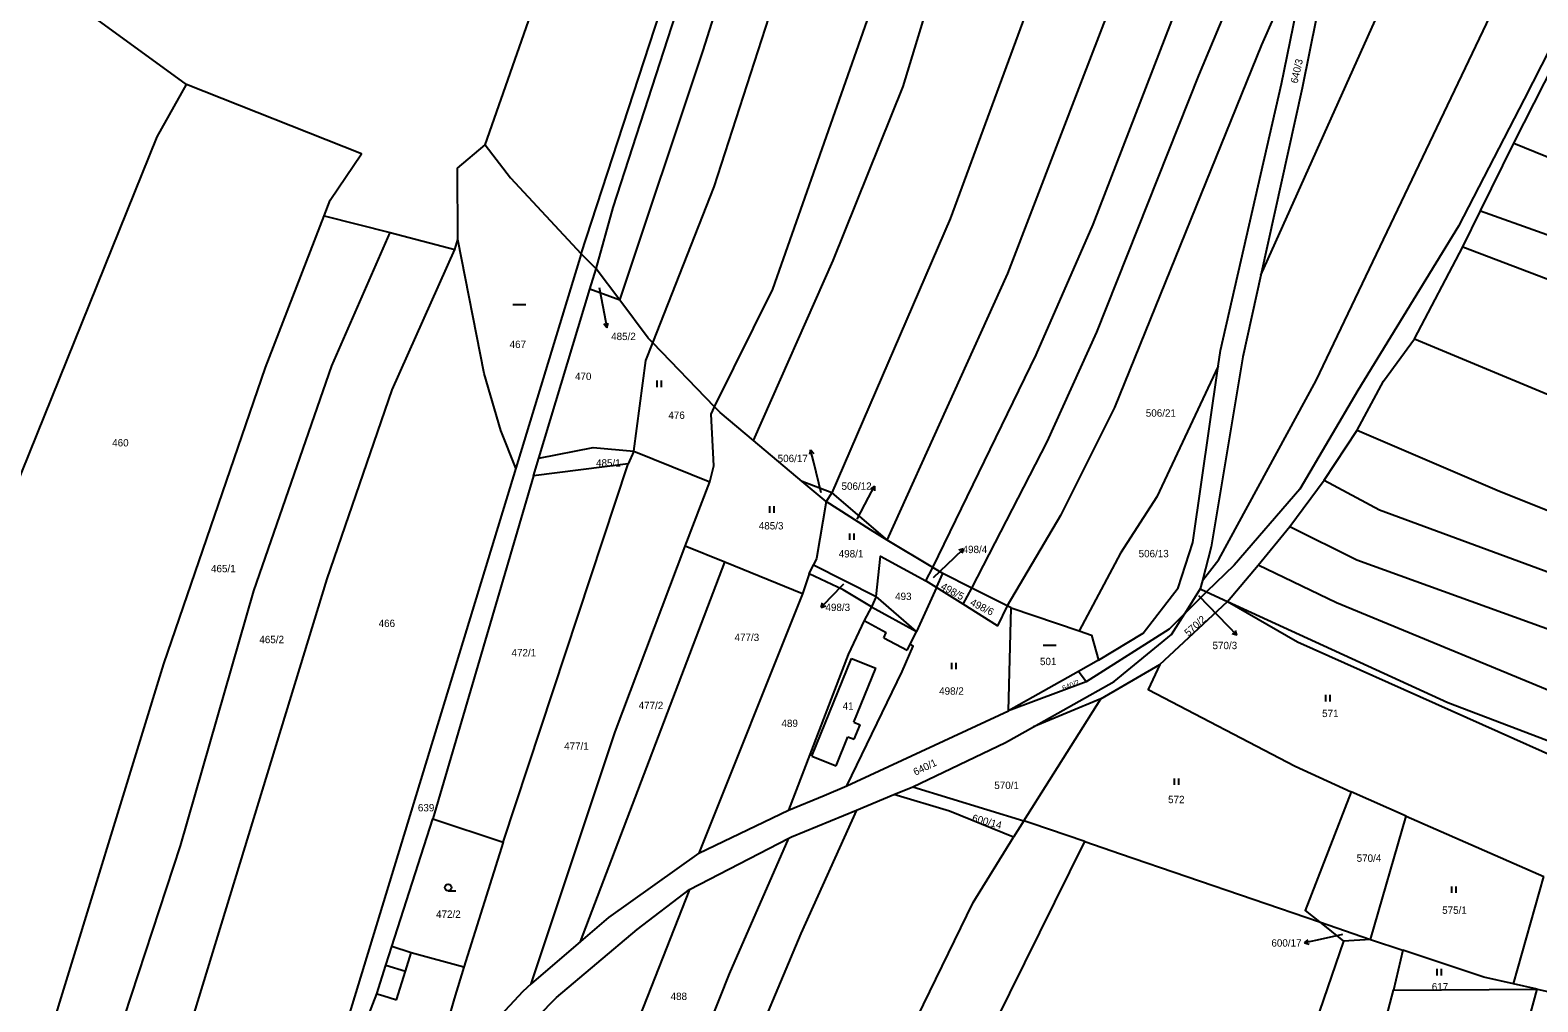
# Model space of a CAD drawing. Extents: x -744566 to -741843, y -1128407 to -1126744.
# Drawn here: x -742846.8 to -742498.8, y -1127139.9 to -1126915.6 of the extents above; entities that cross this region are included whole.
import ezdxf

# ---------------------------------------------------------------- set-up
doc = ezdxf.new("R2010")
doc.units = 0
for name, color, linetype in [('Hranice parcel', 7, 'Continuous'), ('Parcelní čísla', 7, 'Continuous'), ('Pop  PČ popisy', 7, 'Continuous'), ('Vnitřní kresba', 7, 'Continuous'), ('Značky kultur', 7, 'Continuous')]:
    doc.layers.add(name, color=color, linetype=linetype)

msp = doc.modelspace()

# ---------------------------------------------------------------- linework, layer by layer
at = {"layer": 'Hranice parcel'}
for p, q in [((-742810.76, -1126928.12), (-742838.1, -1126908.15)), ((-742741.76, -1126942.06), (-742730.7, -1126910.48)), ((-742504.35, -1126941.71), (-742492.57, -1126918.49)), ((-742512.02, -1126957.27), (-742504.35, -1126941.71)), ((-742516.09, -1126965.6), (-742512.02, -1126957.27)), ((-742778.92, -1126958.45), (-742763.72, -1126962.33)), ((-742763.72, -1126962.33), (-742748.81, -1126966.24)), ((-742748.81, -1126966.24), (-742748.07, -1126963.89)), ((-742719.6, -1126967.23), (-742734.68, -1127016.73)), ((-742716.17, -1126970.68), (-742719.6, -1126967.23)), ((-742527.24, -1126986.86), (-742516.09, -1126965.6)), ((-742717.6, -1126975.4), (-742716.17, -1126970.68)), ((-742710.71, -1126977.95), (-742716.17, -1126970.68)), ((-742729.41, -1127014.42), (-742717.6, -1126975.4)), ((-742710.71, -1126977.95), (-742717.6, -1126975.4)), ((-742688.81, -1127002.53), (-742703.1, -1126987.76)), ((-742668.63, -1127019.74), (-742679.87, -1127010.3)), ((-742548.14, -1127019.47), (-742540.51, -1127007.89)), ((-742707.46, -1127012.77), (-742708.78, -1127015.67)), ((-742707.46, -1127012.77), (-742689.92, -1127019.87)), ((-742734.68, -1127016.73), (-742781.25, -1127169.22)), ((-742737.64, -1127102.99), (-742708.78, -1127015.67)), ((-742730.63, -1127018.43), (-742729.41, -1127014.42)), ((-742708.78, -1127015.67), (-742730.63, -1127018.43)), ((-742730.63, -1127018.43), (-742753.9, -1127097.67)), ((-742695.58, -1127034.67), (-742689.92, -1127019.87)), ((-742663.1, -1127024.39), (-742668.63, -1127019.74)), ((-742661.75, -1127022.4), (-742668.63, -1127019.74)), ((-742556.03, -1127030.18), (-742548.14, -1127019.47)), ((-742661.75, -1127022.4), (-742663.1, -1127024.39)), ((-742661.75, -1127022.4), (-742648.95, -1127033.28)), ((-742563.37, -1127039.11), (-742556.03, -1127030.18)), ((-742686.48, -1127038.39), (-742695.58, -1127034.67)), ((-742638.43, -1127039.61), (-742648.95, -1127033.28)), ((-742719.74, -1127125.92), (-742686.48, -1127038.39)), ((-742668.53, -1127045.71), (-742686.48, -1127038.39)), ((-742666.98, -1127041.09), (-742668.53, -1127045.71)), ((-742666.98, -1127041.09), (-742666.02, -1127039.02)), ((-742666.02, -1127039.02), (-742651.5, -1127046.32)), ((-742640.1, -1127042.71), (-742638.43, -1127039.61)), ((-742636.14, -1127040.99), (-742638.43, -1127039.61)), ((-742637.62, -1127044.26), (-742636.14, -1127040.99)), ((-742629.44, -1127044.36), (-742636.14, -1127040.99)), ((-742570.42, -1127047.48), (-742563.37, -1127039.11)), ((-742637.62, -1127044.26), (-742642.23, -1127054.43)), ((-742637.62, -1127044.26), (-742640.1, -1127042.71)), ((-742631.47, -1127048.12), (-742637.62, -1127044.26)), ((-742631.47, -1127048.12), (-742629.44, -1127044.36)), ((-742621.26, -1127048.47), (-742629.44, -1127044.36)), ((-742576.74, -1127044.58), (-742580.29, -1127050.24)), ((-742576.22, -1127042.62), (-742576.74, -1127044.58)), ((-742576.74, -1127044.58), (-742575.31, -1127045.24)), ((-742668.53, -1127045.71), (-742692.49, -1127105.57)), ((-742651.5, -1127046.32), (-742652.6, -1127048.7)), ((-742642.23, -1127054.43), (-742651.5, -1127046.32)), ((-742620.33, -1127048.94), (-742621.26, -1127048.47)), ((-742586.05, -1127061.99), (-742570.42, -1127047.48)), ((-742575.31, -1127045.24), (-742580.29, -1127050.24)), ((-742575.31, -1127045.24), (-742570.42, -1127047.48)), ((-742620.96, -1127072.73), (-742620.33, -1127048.94)), ((-742620.33, -1127048.94), (-742604.64, -1127054.26)), ((-742600.22, -1127061), (-742604.82, -1127063.6)), ((-742599.65, -1127069.95), (-742586.05, -1127061.99)), ((-742604.82, -1127063.6), (-742620.96, -1127072.73)), ((-742603.07, -1127066.02), (-742620.96, -1127072.73)), ((-742603.07, -1127066.02), (-742604.82, -1127063.6)), ((-742658.33, -1127090.03), (-742620.96, -1127072.73)), ((-742617.44, -1127098.12), (-742599.65, -1127069.95)), ((-742599.65, -1127069.95), (-742615.18, -1127076.38)), ((-742647.45, -1127092.03), (-742643.05, -1127090.21)), ((-742643.05, -1127090.21), (-742617.44, -1127098.12)), ((-742656.1, -1127095.61), (-742647.45, -1127092.03)), ((-742529.16, -1127097), (-742541.89, -1127091.38)), ((-742692.49, -1127105.57), (-742671.78, -1127095.63)), ((-742537.43, -1127125.45), (-742529.16, -1127097)), ((-742763.33, -1127127.12), (-742753.9, -1127097.67)), ((-742753.9, -1127097.67), (-742737.64, -1127102.99)), ((-742617.44, -1127098.12), (-742619.79, -1127101.89)), ((-742737.64, -1127102.99), (-742746.73, -1127131.84)), ((-742694.65, -1127113.94), (-742671.65, -1127102.1)), ((-742504.39, -1127135.7), (-742497.42, -1127110.95)), ((-742694.65, -1127113.94), (-742722.13, -1127184.01)), ((-742549.17, -1127121.43), (-742543.65, -1127125.88)), ((-742549.17, -1127121.43), (-742537.43, -1127125.45)), ((-742719.74, -1127125.92), (-742731.14, -1127135.75)), ((-742537.43, -1127125.45), (-742543.65, -1127125.88)), ((-742537.43, -1127125.45), (-742529.93, -1127127.94)), ((-742529.93, -1127127.94), (-742532.11, -1127137.2)), ((-742498.96, -1127136.92), (-742504.39, -1127135.7)), ((-742532.11, -1127137.2), (-742498.96, -1127136.92)), ((-742498.96, -1127136.92), (-742484.3, -1127140.22))]:
    msp.add_line(p, q, dxfattribs=at)
for points in [[(-742679.87, -1127010.3), (-742661.43, -1126968.75), (-742645.29, -1126928.59), (-742630.66, -1126880.5), (-742621.29, -1126852.62), (-742599.04, -1126792.93), (-742588.76, -1126769.25)], [(-742561.23, -1126767.89), (-742567.77, -1126783.13), (-742587.89, -1126832.72), (-742634.42, -1126959.12), (-742661.75, -1127022.4)], [(-742648.95, -1127033.28), (-742621.1, -1126971.78), (-742603.91, -1126926.94), (-742554.63, -1126799.18), (-742540.06, -1126770.15)], [(-742688.81, -1127002.53), (-742675.39, -1126975.35), (-742650.59, -1126904.79), (-742637.92, -1126865.97), (-742628.71, -1126838.73), (-742613.44, -1126798.13), (-742604.44, -1126772.24)], [(-742703.1, -1126987.76), (-742688.91, -1126951.77), (-742648.33, -1126826.13), (-742639.39, -1126803.22), (-742629.18, -1126778.81)], [(-742638.43, -1127039.61), (-742614.56, -1126990.57), (-742601.46, -1126960.43), (-742573.73, -1126888.65), (-742536.1, -1126799.53), (-742527.67, -1126779.74)], [(-742716.17, -1126970.68), (-742712.23, -1126956.56), (-742687.03, -1126878.58), (-742688.27, -1126869.14), (-742663.45, -1126784.04)], [(-742710.71, -1126977.95), (-742691.49, -1126920.27), (-742659.71, -1126819.94), (-742646.21, -1126781.41)], [(-742719.6, -1126967.23), (-742690.51, -1126878.08), (-742694.48, -1126866.91), (-742676.36, -1126812.17), (-742671.59, -1126785.41)], [(-742562.72, -1126972.14), (-742511.64, -1126858.28), (-742475.66, -1126785.18)], [(-742576.22, -1127042.62), (-742572.46, -1127037.81), (-742549.96, -1126996.44), (-742502.42, -1126896.85), (-742478.65, -1126847.35), (-742462.47, -1126810.41), (-742451.42, -1126791.4)], [(-742431.72, -1126796.46), (-742469.95, -1126868.69), (-742501.91, -1126931.51), (-742517.1, -1126960.81), (-742540.36, -1126998.76), (-742553.75, -1127021.53), (-742568.92, -1127039.08), (-742575.31, -1127045.24)], [(-742629.44, -1127044.36), (-742612.06, -1127010.59), (-742600.55, -1126985.29), (-742577.05, -1126926.06), (-742554.59, -1126872.35), (-742539.32, -1126836.74)], [(-742541.56, -1126871.36), (-742553.22, -1126928.98), (-742562.72, -1126972.14)], [(-742550.57, -1126891.8), (-742562.56, -1126918.99), (-742596.53, -1127002.73), (-742608.98, -1127027.64), (-742621.26, -1127048.47)], [(-742572.58, -1126993.14), (-742572.06, -1126989.56), (-742557.96, -1126927.95), (-742550.57, -1126891.8)], [(-742891, -1127139.53), (-742854.01, -1127030.4), (-742817.51, -1126940.24), (-742810.76, -1126928.12)], [(-742778.92, -1126958.45), (-742777.55, -1126954.82), (-742770.36, -1126944.15), (-742810.76, -1126928.12)], [(-742748.07, -1126963.89), (-742748.16, -1126947.44), (-742741.76, -1126942.06)], [(-742741.76, -1126942.06), (-742735.91, -1126949.7), (-742719.6, -1126967.23)], [(-742504.35, -1126941.71), (-742474.75, -1126953.67), (-742378.88, -1126988.04), (-742204.08, -1127046.96), (-742100.58, -1127080.82), (-742076.73, -1127089.67), (-742044, -1127103.72)], [(-742512.02, -1126957.27), (-742426.6, -1126987.75), (-742322.02, -1127023.9), (-742152.02, -1127080.85), (-742092.77, -1127100.11), (-742049.6, -1127117.15)], [(-742842.98, -1127149.74), (-742815.95, -1127061.82), (-742792.49, -1126993.43), (-742778.92, -1126958.45)], [(-742828.27, -1127153.14), (-742812.1, -1127103.89), (-742795.18, -1127045), (-742777.21, -1126993.06), (-742763.72, -1126962.33)], [(-742734.68, -1127016.73), (-742738.19, -1127008), (-742742.04, -1126994.82), (-742748.07, -1126963.89)], [(-742813.25, -1127156.61), (-742778.25, -1127042.21), (-742763.25, -1126998.63), (-742748.81, -1126966.24)], [(-742516.09, -1126965.6), (-742463.84, -1126985.43), (-742374.91, -1127016.27), (-742226.88, -1127065.31), (-742153.9, -1127090.43), (-742091.98, -1127111.83), (-742053.72, -1127127.51)], [(-742562.72, -1126972.14), (-742566.88, -1126991.03), (-742574.16, -1127034.85), (-742576.22, -1127042.62)], [(-742703.1, -1126987.76), (-742704.16, -1126986.66), (-742710.71, -1126977.95)], [(-742707.46, -1127012.77), (-742704.66, -1126991.83), (-742703.1, -1126987.76)], [(-742540.51, -1127007.89), (-742534.38, -1126996.59), (-742527.24, -1126986.86)], [(-742527.24, -1126986.86), (-742482.52, -1127005.44), (-742410.26, -1127030.86), (-742263.45, -1127080.11), (-742124.08, -1127127.86), (-742062.93, -1127150.64)], [(-742572.58, -1126993.14), (-742586.73, -1127023.3), (-742595.13, -1127036.3), (-742604.64, -1127054.26)], [(-742600.22, -1127061), (-742589.93, -1127054.79), (-742581.78, -1127044.3), (-742578.46, -1127033.87), (-742572.58, -1126993.14)], [(-742689.92, -1127019.87), (-742689.01, -1127016.13), (-742689.59, -1127004.26), (-742688.81, -1127002.53)], [(-742679.87, -1127010.3), (-742687.53, -1127003.86), (-742688.81, -1127002.53)], [(-742540.51, -1127007.89), (-742508.14, -1127021.79), (-742465.67, -1127038.76), (-742304.51, -1127093.48), (-742186.57, -1127134.04), (-742101.64, -1127162.49), (-742071.1, -1127173.63)], [(-742729.41, -1127014.42), (-742716.86, -1127011.94), (-742707.46, -1127012.77)], [(-742548.14, -1127019.47), (-742535.36, -1127026.31), (-742485.61, -1127044.66), (-742396.17, -1127075.85), (-742237.29, -1127129.3), (-742102.44, -1127175.98), (-742075.64, -1127186.64)], [(-742663.1, -1127024.39), (-742665.33, -1127037.52), (-742666.02, -1127039.02)], [(-742648.95, -1127033.28), (-742652.83, -1127030.94), (-742663.1, -1127024.39)], [(-742556.03, -1127030.18), (-742540.54, -1127037.88), (-742464.14, -1127065.48), (-742257.87, -1127136.04), (-742181.95, -1127162.82), (-742111.16, -1127186.39), (-742079.42, -1127198.6)], [(-742731.14, -1127135.75), (-742711.74, -1127077.56), (-742695.58, -1127034.67)], [(-742651.5, -1127046.32), (-742650.49, -1127037.02), (-742640.1, -1127042.71)], [(-742652.6, -1127048.7), (-742659.18, -1127044.79), (-742666.98, -1127041.09)], [(-742081.6, -1127209.14), (-742129.12, -1127193.01), (-742202.75, -1127169.34), (-742345.7, -1127119.16), (-742474.83, -1127076.87), (-742507.28, -1127063.47), (-742545.28, -1127047.75), (-742563.37, -1127039.11)], [(-742652.6, -1127048.7), (-742654.28, -1127051.82), (-742658.01, -1127059.67), (-742671.78, -1127095.63)], [(-742621.26, -1127048.47), (-742623.51, -1127053.12), (-742631.47, -1127048.12)], [(-742570.42, -1127047.48), (-742519.53, -1127070.81), (-742452.64, -1127096.27)], [(-742570.42, -1127047.48), (-742554.29, -1127056.77), (-742483.35, -1127088.47)], [(-742615.18, -1127076.38), (-742596.61, -1127065.97), (-742583.33, -1127055.08), (-742580.29, -1127050.24)], [(-742580.29, -1127050.24), (-742583.91, -1127053.87), (-742603.07, -1127066.02)], [(-742658.33, -1127090.03), (-742645.55, -1127063.63), (-742642.98, -1127057.75), (-742643.7, -1127057.4), (-742642.23, -1127054.43)], [(-742604.64, -1127054.26), (-742601.82, -1127055.21), (-742600.22, -1127061)], [(-742586.05, -1127061.99), (-742588.7, -1127067.82), (-742554.78, -1127085.5), (-742541.89, -1127091.38)], [(-742643.05, -1127090.21), (-742621.7, -1127080.04), (-742615.18, -1127076.38)], [(-742671.78, -1127095.63), (-742663.55, -1127092.23), (-742658.33, -1127090.03)], [(-742619.79, -1127101.89), (-742634.59, -1127095.86), (-742647.45, -1127092.03)], [(-742541.89, -1127091.38), (-742552.48, -1127118.77), (-742549.17, -1127121.43)], [(-742656.1, -1127095.61), (-742668.92, -1127124.1), (-742695.82, -1127188.09)], [(-742671.65, -1127102.1), (-742671.07, -1127101.8), (-742656.1, -1127095.61)], [(-742529.16, -1127097), (-742515.45, -1127102.99), (-742497.42, -1127110.95)], [(-742603.37, -1127102.87), (-742615.85, -1127098.61), (-742617.44, -1127098.12)], [(-742706.71, -1127187.05), (-742685.41, -1127133.42), (-742671.65, -1127102.1)], [(-742662.31, -1127190.95), (-742647.78, -1127155.16), (-742629.16, -1127116.92), (-742619.79, -1127101.89)], [(-742644.1, -1127192.22), (-742631.06, -1127158.9), (-742603.37, -1127102.87)], [(-742603.37, -1127102.87), (-742595.15, -1127105.68), (-742549.17, -1127121.43)], [(-742692.49, -1127105.57), (-742713.34, -1127120.39), (-742719.74, -1127125.92)], [(-742738.13, -1127151.87), (-742725.34, -1127138.85), (-742706.66, -1127123.2), (-742694.65, -1127113.94)], [(-742773.17, -1127157.23), (-742769.01, -1127143.81), (-742766.77, -1127137.99), (-742764.69, -1127131.41), (-742763.33, -1127127.12)], [(-742746.73, -1127131.84), (-742758.85, -1127128.54), (-742763.33, -1127127.12)], [(-742543.65, -1127125.88), (-742554.78, -1127158.4), (-742562.37, -1127191.45), (-742566.48, -1127203.04)], [(-742504.39, -1127135.7), (-742511.23, -1127134.16), (-742529.93, -1127127.94)], [(-742746.73, -1127131.84), (-742748.92, -1127139.17), (-742751.52, -1127148.31), (-742756.51, -1127164.2)], [(-742731.14, -1127135.75), (-742733.12, -1127137.46), (-742746.45, -1127151.91), (-742756.51, -1127164.2)], [(-742553.15, -1127238.87), (-742547.82, -1127218.47), (-742536.99, -1127155.61), (-742532.11, -1127137.2)], [(-742523.75, -1127248.38), (-742518.59, -1127225.94), (-742507.29, -1127167.65), (-742498.96, -1127136.92)]]:
    msp.add_lwpolyline(points, dxfattribs=at)
at = {"layer": 'Pop  PČ popisy'}
for p, q in [((-742715.45, -1126974.96), (-742714.25, -1126981.35)), ((-742714.25, -1126981.35), (-742713.677, -1126984.296)), ((-742713.677, -1126984.296), (-742714.36, -1126983.408)), ((-742713.677, -1126984.296), (-742713.377, -1126983.217)), ((-742666.666, -1127012.458), (-742666.91, -1127013.551)), ((-742665.94, -1127015.37), (-742666.666, -1127012.458)), ((-742666.666, -1127012.458), (-742665.938, -1127013.309)), ((-742664.21, -1127022.41), (-742665.94, -1127015.37)), ((-742653.31, -1127023.49), (-742651.901, -1127020.84)), ((-742651.901, -1127020.84), (-742652.813, -1127021.489)), ((-742651.901, -1127020.84), (-742651.929, -1127021.96)), ((-742655.92, -1127028.43), (-742653.31, -1127023.49)), ((-742638.3, -1127041.94), (-742633.5, -1127037.38)), ((-742633.5, -1127037.38), (-742631.341, -1127035.295)), ((-742631.341, -1127035.295), (-742632.41, -1127035.631)), ((-742631.341, -1127035.295), (-742631.714, -1127036.351)), ((-742659.09, -1127043.5), (-742662.15, -1127046.66)), ((-742662.15, -1127046.66), (-742664.235, -1127048.819)), ((-742664.235, -1127048.819), (-742663.899, -1127047.75)), ((-742664.235, -1127048.819), (-742663.179, -1127048.446)), ((-742577.15, -1127046.1), (-742570.34, -1127053.11)), ((-742570.34, -1127053.11), (-742568.255, -1127055.269)), ((-742568.255, -1127055.269), (-742569.311, -1127054.896)), ((-742568.255, -1127055.269), (-742568.591, -1127054.2)), ((-742543.87, -1127124.36), (-742549.75, -1127125.64)), ((-742552.685, -1127126.264), (-742551.81, -1127125.566)), ((-742549.75, -1127125.64), (-742552.685, -1127126.264)), ((-742552.685, -1127126.264), (-742551.602, -1127126.546))]:
    msp.add_line(p, q, dxfattribs=at)
at = {"layer": 'Vnitřní kresba'}
for p, q in [((-742652.6, -1127048.7), (-742642.23, -1127054.43)), ((-742654.28, -1127051.82), (-742649.19, -1127054.59)), ((-742649.73, -1127055.83), (-742649.19, -1127054.59)), ((-742649.73, -1127055.83), (-742644.34, -1127058.7)), ((-742644.34, -1127058.7), (-742643.7, -1127057.4)), ((-742666.37, -1127083.14), (-742657.21, -1127060.61)), ((-742657.21, -1127060.61), (-742651.6, -1127062.89)), ((-742656.67, -1127075.36), (-742651.6, -1127062.89)), ((-742656.67, -1127075.36), (-742655.24, -1127075.94)), ((-742656.59, -1127079.28), (-742655.24, -1127075.94)), ((-742660.76, -1127085.42), (-742658.03, -1127078.7)), ((-742658.03, -1127078.7), (-742656.59, -1127079.28)), ((-742666.37, -1127083.14), (-742660.76, -1127085.42)), ((-742760.21, -1127132.83), (-742758.85, -1127128.54)), ((-742764.69, -1127131.41), (-742760.21, -1127132.83)), ((-742762.29, -1127139.41), (-742760.21, -1127132.83)), ((-742766.77, -1127137.99), (-742765.39, -1127138.43)), ((-742765.39, -1127138.43), (-742762.29, -1127139.41))]:
    msp.add_line(p, q, dxfattribs=at)
at = {"layer": 'Značky kultur'}
for p, q in [((-742735.418, -1126978.93), (-742732.418, -1126978.93)), ((-742702.111, -1126997.97), (-742702.111, -1126996.47)), ((-742701.11, -1126997.97), (-742701.11, -1126996.47)), ((-742676.051, -1127026.97), (-742676.051, -1127025.47)), ((-742675.05, -1127026.97), (-742675.05, -1127025.47)), ((-742657.631, -1127033.26), (-742657.631, -1127031.76)), ((-742656.63, -1127033.26), (-742656.63, -1127031.76)), ((-742612.968, -1127057.56), (-742609.968, -1127057.56)), ((-742634.041, -1127063.11), (-742634.041, -1127061.61)), ((-742633.04, -1127063.11), (-742633.04, -1127061.61)), ((-742547.691, -1127070.53), (-742547.691, -1127069.03)), ((-742546.69, -1127070.53), (-742546.69, -1127069.03)), ((-742582.671, -1127089.81), (-742582.671, -1127088.31)), ((-742581.67, -1127089.81), (-742581.67, -1127088.31)), ((-742750.343, -1127114.24), (-742748.593, -1127114.24)), ((-742518.621, -1127114.73), (-742518.621, -1127113.23)), ((-742517.62, -1127114.73), (-742517.62, -1127113.23)), ((-742522.031, -1127133.76), (-742522.031, -1127132.26)), ((-742521.03, -1127133.76), (-742521.03, -1127132.26))]:
    msp.add_line(p, q, dxfattribs=at)
msp.add_circle((-742750.343, -1127113.49), 0.75, dxfattribs=at)

# ---------------------------------------------------------------- texts
at = {"layer": 'Parcelní čísla'}
for s, height, rotation, p in [('640/3', 1.7, 77, (-742554.271, -1126928.001)), ('498/5', 1.7, 331, (-742636.792, -1127044.493)), ('498/6', 1.7, 333, (-742629.995, -1127048.217)), ('570/2', 1.7, 42, (-742579.451, -1127055.611)), ('640/2', 1.19, 22, (-742608.307, -1127068.091)), ('640/1', 1.7, 26, (-742642.457, -1127087.713)), ('600/14', 1.7, 345, (-742629.519, -1127098.191))]:
    msp.add_text(s, height=height, rotation=rotation, dxfattribs=at).set_placement(p)
for s, p in [('485/2', (-742712.7, -1126987.133)), ('467', (-742736.144, -1126988.97)), ('470', (-742721.05, -1126996.36)), ('506/21', (-742589.28, -1127004.82)), ('476', (-742699.5, -1127005.32)), ('460', (-742827.88, -1127011.68)), ('506/17', (-742674.261, -1127015.293)), ('485/1', (-742716.19, -1127016.34)), ('506/12', (-742659.521, -1127021.69)), ('485/3', (-742678.62, -1127030.84)), ('498/4', (-742631.58, -1127036.303)), ('498/1', (-742660.17, -1127037.3)), ('506/13', (-742590.94, -1127037.26)), ('465/1', (-742805.07, -1127040.72)), ('498/3', (-742663.23, -1127049.67)), ('493', (-742647.16, -1127047.13)), ('466', (-742766.38, -1127053.37)), ('465/2', (-742793.91, -1127057.09)), ('477/3', (-742684.22, -1127056.6)), ('472/1', (-742735.693, -1127060.13)), ('570/3', (-742573.886, -1127058.47)), ('501', (-742613.714, -1127062.16)), ('498/2', (-742636.99, -1127068.98)), ('477/2', (-742706.36, -1127072.31)), ('41', (-742659.272, -1127072.46)), ('571', (-742548.58, -1127074.15)), ('489', (-742673.384, -1127076.44)), ('477/1', (-742723.56, -1127081.69)), ('570/1', (-742624.26, -1127090.76)), ('572', (-742584.14, -1127094.02)), ('639', (-742757.314, -1127095.92)), ('570/4', (-742540.61, -1127107.55)), ('575/1', (-742520.87, -1127119.56)), ('472/2', (-742753.123, -1127120.49)), ('600/17', (-742560.291, -1127127.13)), ('617', (-742523.264, -1127137.24)), ('488', (-742698.98, -1127139.45))]:
    msp.add_text(s, height=1.7, dxfattribs=at).set_placement(p)

doc.saveas('drawing.dxf')
